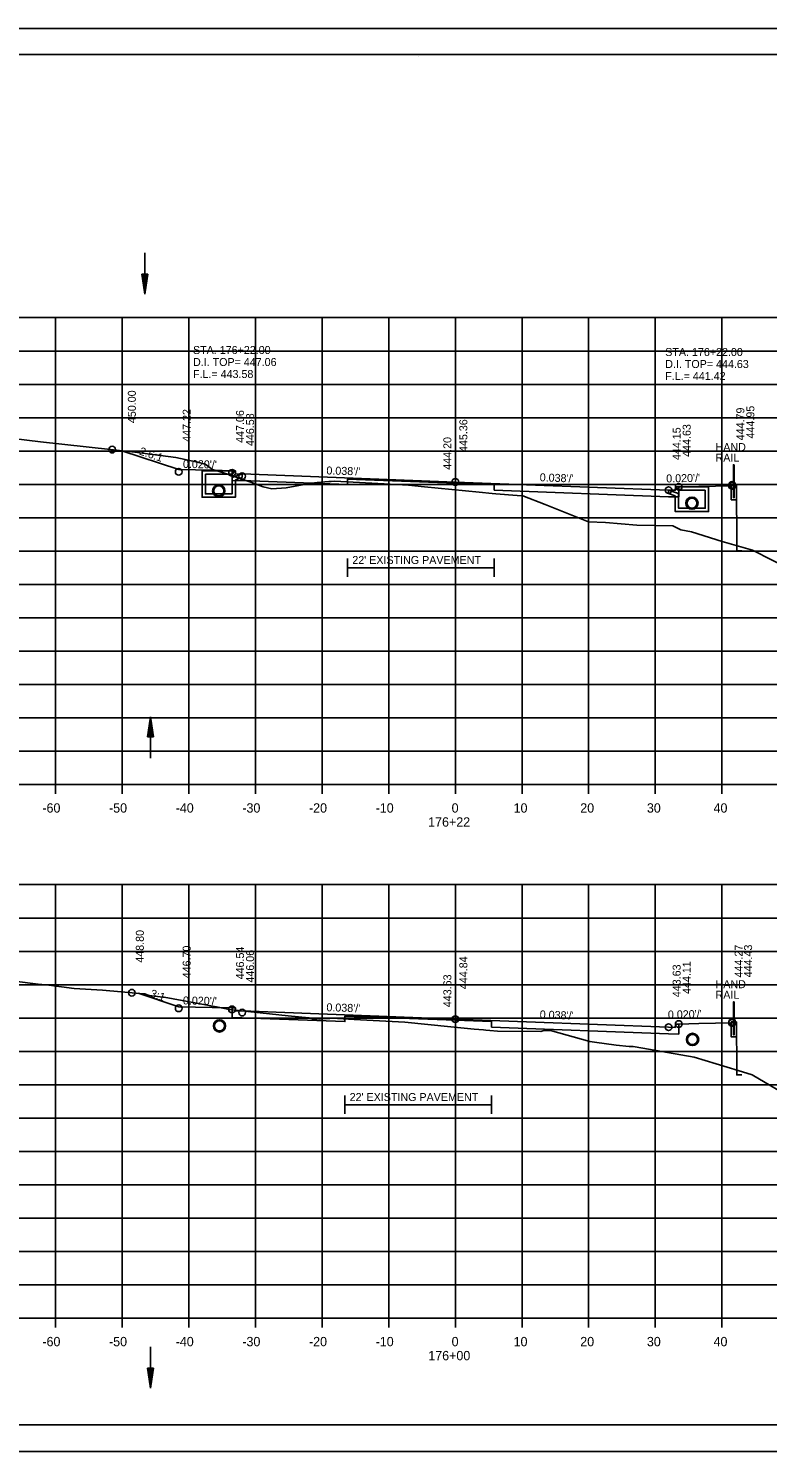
# Model space of a CAD drawing. Extents: x 1538688 to 1540766, y 656250 to 671912.
# Drawn here: x 1538794.1 to 1538905, y 671271.6 to 671484.9 of the extents above; entities that cross this region are included whole.
import ezdxf

# ---------------------------------------------------------------- set-up
doc = ezdxf.new("R2010")
doc.units = 0
for name, color, linetype in [('15', 7, 'Continuous'), ('18', 7, 'Continuous'), ('20', 7, 'Continuous'), ('22', 7, 'Continuous'), ('26', 7, 'Continuous'), ('39', 7, 'Continuous'), ('40', 7, 'Continuous'), ('41', 7, 'Continuous'), ('42', 7, 'Continuous'), ('7', 7, 'Continuous'), ('Borings', 7, 'Continuous'), ('Horizontal Alignment', 7, 'Continuous'), ('RipRap', 7, 'Continuous')]:
    doc.layers.add(name, color=color, linetype=linetype)

msp = doc.modelspace()

# ---------------------------------------------------------------- linework, layer by layer
at = {"layer": '15'}
for p, q in [((1538811.12, 671448.05), (1538811.57, 671445.05)), ((1538811.12, 671448.05), (1538812.02, 671448.05)), ((1538811.2, 671448.05), (1538811.57, 671445.55)), ((1538811.27, 671448.05), (1538811.57, 671446.07)), ((1538811.35, 671448.05), (1538811.57, 671446.57)), ((1538811.43, 671448.05), (1538811.57, 671447.08)), ((1538811.5, 671448.05), (1538811.57, 671447.58)), ((1538812.02, 671448.05), (1538811.57, 671445.05)), ((1538811.72, 671448.05), (1538811.57, 671447.08)), ((1538811.87, 671448.05), (1538811.57, 671446.07)), ((1538811.95, 671448.05), (1538811.57, 671445.55)), ((1538811.79, 671448.05), (1538811.57, 671446.57)), ((1538811.64, 671448.05), (1538811.57, 671447.58)), ((1538812, 671378.7), (1538812.45, 671381.7)), ((1538812.08, 671378.7), (1538812.45, 671381.2)), ((1538812.16, 671378.7), (1538812.45, 671380.69)), ((1538812.23, 671378.7), (1538812.45, 671380.19)), ((1538812.9, 671378.7), (1538812.45, 671381.7)), ((1538812.83, 671378.7), (1538812.45, 671381.2)), ((1538812.75, 671378.7), (1538812.45, 671380.69)), ((1538812.68, 671378.7), (1538812.45, 671380.19)), ((1538812, 671378.7), (1538812.9, 671378.7)), ((1538812.31, 671378.7), (1538812.45, 671379.68)), ((1538812.38, 671378.7), (1538812.45, 671379.18)), ((1538812.6, 671378.7), (1538812.45, 671379.68)), ((1538812.52, 671378.7), (1538812.45, 671379.18)), ((1538812, 671284.05), (1538812.45, 671281.05)), ((1538812, 671284.05), (1538812.9, 671284.05)), ((1538812.08, 671284.05), (1538812.45, 671281.55)), ((1538812.16, 671284.05), (1538812.45, 671282.07)), ((1538812.23, 671284.05), (1538812.45, 671282.57)), ((1538812.31, 671284.05), (1538812.45, 671283.08)), ((1538812.38, 671284.05), (1538812.45, 671283.58)), ((1538812.9, 671284.05), (1538812.45, 671281.05)), ((1538812.6, 671284.05), (1538812.45, 671283.08)), ((1538812.75, 671284.05), (1538812.45, 671282.07)), ((1538812.83, 671284.05), (1538812.45, 671281.55)), ((1538812.68, 671284.05), (1538812.45, 671282.57)), ((1538812.52, 671284.05), (1538812.45, 671283.58))]:
    msp.add_line(p, q, dxfattribs=at)
at = {"layer": '18'}
for points in [[(1538776.56, 671425.28), (1538795.95, 671422.95), (1538810.08, 671421.38), (1538816.24, 671420.59), (1538819.47, 671419.87), (1538820.65, 671419.59), (1538820.78, 671419.47), (1538821.75, 671418.78), (1538823.4, 671418.26), (1538827.48, 671416.89), (1538829.34, 671416.18), (1538830.67, 671415.88), (1538832.8, 671416.03), (1538836.61, 671416.73), (1538837.45, 671416.83), (1538839.19, 671416.98), (1538839.53, 671416.99), (1538840.09, 671417.01), (1538848.42, 671416.57), (1538851.14, 671416.43), (1538853.57, 671416.2), (1538861.74, 671415.39), (1538863.68, 671415.19), (1538864.26, 671415.13), (1538867.47, 671414.87), (1538868.32, 671414.81), (1538871.67, 671413.52), (1538878.16, 671410.94), (1538878.18, 671410.93), (1538880.7, 671410.84), (1538885.41, 671410.45), (1538890.79, 671410.32), (1538892.03, 671409.72), (1538893.6, 671409.45), (1538898.19, 671407.96), (1538902.75, 671406.67), (1538914.58, 671400.7)], [(1538784.09, 671343.08), (1538795.61, 671341.64), (1538797.19, 671341.46), (1538801.01, 671340.97), (1538805.23, 671340.72), (1538811.37, 671340.19), (1538811.61, 671340.16), (1538811.7, 671340.13), (1538812.24, 671339.93), (1538814.28, 671339.68), (1538814.4, 671339.66), (1538814.47, 671339.65), (1538822.61, 671338.17), (1538824.25, 671337.8), (1538833.11, 671336.86), (1538836.22, 671336.56), (1538836.76, 671336.42), (1538837.75, 671336.39), (1538838.51, 671336.48), (1538839.36, 671336.5), (1538839.64, 671336.51), (1538843.01, 671336.33), (1538850.58, 671335.94), (1538850.62, 671335.94), (1538857.51, 671335.23), (1538861.01, 671334.9), (1538862.39, 671334.78), (1538862.73, 671334.74), (1538863.37, 671334.68), (1538864.5, 671334.6), (1538871.03, 671334.54), (1538871.44, 671334.68), (1538872.45, 671334.68), (1538878.38, 671333.02), (1538879.08, 671332.92), (1538882.31, 671332.47), (1538884.27, 671332.29), (1538884.87, 671332.27), (1538885.17, 671332.22), (1538894.03, 671330.69), (1538900.62, 671328.7), (1538902.73, 671328.02), (1538916.59, 671319.88)]]:
    msp.add_lwpolyline(points, dxfattribs=at)
at = {"layer": '20'}
for points in [[(1538808.16, 671421.6), (1538816.67, 671418.76), (1538821.67, 671418.66), (1538824.67, 671418.6), (1538825.17, 671418.6), (1538825.18, 671418.1), (1538826.18, 671418.12), (1538858.18, 671416.9), (1538890.18, 671415.69), (1538891.18, 671415.67), (1538891.19, 671416.17), (1538891.69, 671416.17), (1538894.69, 671416.23), (1538899.69, 671416.33), (1538899.7, 671416.5), (1538900.36, 671416.5), (1538900.41, 671407.33), (1538900.42, 671406.58), (1538901.17, 671406.58)], [(1538891.69, 671416.17), (1538891.69, 671414.67), (1538890.18, 671414.69), (1538864.01, 671415.69), (1538864.01, 671416.52), (1538858.18, 671416.74), (1538842.01, 671417.35), (1538842.01, 671416.52), (1538826.18, 671417.12), (1538824.67, 671417.1), (1538824.67, 671418.6)], [(1538810.61, 671340.26), (1538816.67, 671338.24), (1538821.67, 671338.14), (1538824.67, 671338.08), (1538825.17, 671338.08), (1538825.18, 671337.58), (1538826.18, 671337.6), (1538858.18, 671336.38), (1538890.18, 671335.17), (1538891.18, 671335.15), (1538891.19, 671335.65), (1538891.69, 671335.65), (1538894.69, 671335.71), (1538899.69, 671335.81), (1538899.7, 671335.97), (1538900.36, 671335.97), (1538900.4, 671328.77), (1538900.41, 671328.02), (1538901.16, 671328.02)], [(1538891.69, 671335.65), (1538891.69, 671334.15), (1538890.18, 671334.17), (1538863.62, 671335.18), (1538863.62, 671336.01), (1538858.18, 671336.22), (1538841.62, 671336.85), (1538841.62, 671336.02), (1538826.18, 671336.6), (1538824.67, 671336.58), (1538824.67, 671338.08)]]:
    msp.add_lwpolyline(points, dxfattribs=at)
at = {"layer": '22'}
for p, q in [((1538718.18, 671441.54), (1538998.18, 671441.54)), ((1538798.18, 671371.54), (1538798.18, 671441.54)), ((1538808.18, 671371.54), (1538808.18, 671441.54)), ((1538818.18, 671371.54), (1538818.18, 671441.54)), ((1538828.18, 671371.54), (1538828.18, 671441.54)), ((1538838.18, 671371.54), (1538838.18, 671441.54)), ((1538848.18, 671371.54), (1538848.18, 671441.54)), ((1538858.18, 671371.54), (1538858.18, 671441.54)), ((1538868.18, 671371.54), (1538868.18, 671441.54)), ((1538878.18, 671371.54), (1538878.18, 671441.54)), ((1538888.18, 671371.54), (1538888.18, 671441.54)), ((1538898.18, 671371.54), (1538898.18, 671441.54)), ((1538718.18, 671436.54), (1538998.18, 671436.54)), ((1538718.18, 671431.54), (1538998.18, 671431.54)), ((1538718.18, 671426.54), (1538998.18, 671426.54)), ((1538718.18, 671421.54), (1538998.18, 671421.54)), ((1538718.18, 671416.54), (1538998.18, 671416.54)), ((1538718.18, 671411.54), (1538998.18, 671411.54)), ((1538718.18, 671406.54), (1538998.18, 671406.54)), ((1538718.18, 671401.54), (1538998.18, 671401.54)), ((1538718.18, 671396.54), (1538998.18, 671396.54)), ((1538718.18, 671391.54), (1538998.18, 671391.54)), ((1538718.18, 671386.54), (1538998.18, 671386.54)), ((1538718.18, 671381.54), (1538998.18, 671381.54)), ((1538718.18, 671376.54), (1538998.18, 671376.54)), ((1538718.18, 671371.54), (1538998.18, 671371.54)), ((1538718.18, 671356.54), (1538998.18, 671356.54)), ((1538798.18, 671291.54), (1538798.18, 671356.54)), ((1538808.18, 671291.54), (1538808.18, 671356.54)), ((1538818.18, 671291.54), (1538818.18, 671356.54)), ((1538828.18, 671291.54), (1538828.18, 671356.54)), ((1538838.18, 671291.54), (1538838.18, 671356.54)), ((1538848.18, 671291.54), (1538848.18, 671356.54)), ((1538858.18, 671291.54), (1538858.18, 671356.54)), ((1538868.18, 671291.54), (1538868.18, 671356.54)), ((1538878.18, 671291.54), (1538878.18, 671356.54)), ((1538888.18, 671291.54), (1538888.18, 671356.54)), ((1538898.18, 671291.54), (1538898.18, 671356.54)), ((1538718.18, 671351.54), (1538998.18, 671351.54)), ((1538718.18, 671346.54), (1538998.18, 671346.54)), ((1538718.18, 671341.54), (1538998.18, 671341.54)), ((1538718.18, 671336.54), (1538998.18, 671336.54)), ((1538718.18, 671331.54), (1538998.18, 671331.54)), ((1538718.18, 671326.54), (1538998.18, 671326.54)), ((1538718.18, 671321.54), (1538998.18, 671321.54)), ((1538718.18, 671316.54), (1538998.18, 671316.54)), ((1538718.18, 671311.54), (1538998.18, 671311.54)), ((1538718.18, 671306.54), (1538998.18, 671306.54)), ((1538718.18, 671301.54), (1538998.18, 671301.54)), ((1538718.18, 671296.54), (1538998.18, 671296.54)), ((1538718.18, 671291.54), (1538998.18, 671291.54))]:
    msp.add_line(p, q, dxfattribs=at)
at = {"layer": '26'}
for p, q in [((1538687.78, 671484.89), (1539021.11, 671484.89)), ((1538687.78, 671271.56), (1539021.11, 671271.56))]:
    msp.add_line(p, q, dxfattribs=at)
msp.add_lwpolyline([(1538687.77, 671484.89), (1539021.11, 671484.89), (1539021.11, 671271.56), (1538687.77, 671271.56)], close=True, dxfattribs=at)
for centre, radius in [((1538806.68, 671421.76), 0.5), ((1538816.67, 671418.43), 0.5), ((1538824.67, 671418.27), 0.5), ((1538826.18, 671417.79), 0.5), ((1538822.68, 671415.58), 0.917), ((1538858.18, 671416.9), 0.5), ((1538890.18, 671415.69), 0.5), ((1538891.69, 671416.17), 0.5), ((1538899.69, 671416.33), 0.5), ((1538899.7, 671416.49), 0.5), ((1538893.68, 671413.73), 0.917), ((1538809.64, 671340.34), 0.5), ((1538816.67, 671338), 0.5), ((1538824.67, 671337.84), 0.5), ((1538826.18, 671337.36), 0.5), ((1538822.79, 671335.36), 0.917), ((1538858.18, 671336.38), 0.5), ((1538890.18, 671335.17), 0.5), ((1538891.69, 671335.65), 0.5), ((1538899.69, 671335.81), 0.5), ((1538899.7, 671335.97), 0.5), ((1538893.77, 671333.34), 0.917)]:
    msp.add_circle(centre, radius, dxfattribs=at)
at = {"layer": '39'}
for p, q in [((1538811.57, 671451.24), (1538811.57, 671445.05)), ((1538820.18, 671418.6), (1538824.93, 671418.6)), ((1538820.18, 671417.1), (1538820.18, 671418.6)), ((1538825.01, 671418.44), (1538824.68, 671418.1)), ((1538825.01, 671418.44), (1538824.93, 671418.6)), ((1538820.68, 671417.1), (1538820.68, 671418.1)), ((1538820.68, 671418.1), (1538824.68, 671418.1)), ((1538826.18, 671418.12), (1538824.68, 671417.6)), ((1538824.68, 671417.1), (1538824.68, 671417.6)), ((1538826.18, 671417.59), (1538825.18, 671417.24)), ((1538825.18, 671417.1), (1538825.18, 671417.24)), ((1538891.34, 671416.01), (1538891.43, 671416.17)), ((1538896.18, 671416.17), (1538891.43, 671416.17)), ((1538896.18, 671414.67), (1538896.18, 671416.17)), ((1538890.18, 671415.69), (1538891.68, 671415.17)), ((1538890.18, 671415.16), (1538891.18, 671414.81)), ((1538891.18, 671414.67), (1538891.18, 671414.81)), ((1538891.34, 671416.01), (1538891.68, 671415.67)), ((1538895.68, 671415.67), (1538891.68, 671415.67)), ((1538891.68, 671414.67), (1538891.68, 671415.17)), ((1538895.68, 671414.67), (1538895.68, 671415.67)), ((1538812.45, 671375.51), (1538812.45, 671381.7)), ((1538812.45, 671287.24), (1538812.45, 671281.05))]:
    msp.add_line(p, q, dxfattribs=at)
for points in [[(1538825.18, 671417.1), (1538825.18, 671414.62), (1538822.68, 671414.62), (1538820.18, 671414.62), (1538820.18, 671417.1)], [(1538824.68, 671417.1), (1538824.68, 671415.12), (1538822.68, 671415.12), (1538820.68, 671415.12), (1538820.68, 671417.1)], [(1538826.18, 671417.59), (1538826.18, 671418.12)], [(1538890.18, 671415.16), (1538890.18, 671415.69)], [(1538896.18, 671414.67), (1538896.18, 671412.46), (1538893.68, 671412.46), (1538891.18, 671412.46), (1538891.18, 671414.67)], [(1538895.68, 671414.67), (1538895.68, 671412.96), (1538893.68, 671412.96), (1538891.68, 671412.96), (1538891.68, 671414.67)]]:
    msp.add_lwpolyline(points, dxfattribs=at)
for centre in [(1538822.68, 671415.58), (1538893.68, 671413.73), (1538822.79, 671335.36), (1538893.77, 671333.34)]:
    msp.add_circle(centre, 0.75, dxfattribs=at)
at = {"layer": '41'}
for points in [[(1538900.03, 671419.49), (1538900.03, 671414.58), (1538899.91, 671414.58), (1538899.91, 671419.49), (1538900.03, 671419.49)], [(1538899.91, 671416.5), (1538899.57, 671416.5), (1538899.57, 671414.25), (1538900.36, 671414.25), (1538900.36, 671416.5), (1538900.03, 671416.5)], [(1538900.03, 671338.97), (1538900.03, 671334.05), (1538899.91, 671334.05), (1538899.91, 671338.97), (1538900.03, 671338.97)], [(1538899.91, 671335.97), (1538899.57, 671335.97), (1538899.57, 671333.72), (1538900.36, 671333.72), (1538900.36, 671335.97), (1538900.03, 671335.97)]]:
    msp.add_lwpolyline(points, dxfattribs=at)
at = {"layer": '7'}
for p, q in [((1538842.01, 671405.42), (1538842.01, 671402.67)), ((1538864.01, 671404.04), (1538842.01, 671404.04)), ((1538864.01, 671405.42), (1538864.01, 671402.67)), ((1538841.62, 671324.91), (1538841.62, 671322.17)), ((1538863.62, 671324.91), (1538863.62, 671322.17)), ((1538863.62, 671323.54), (1538841.62, 671323.54))]:
    msp.add_line(p, q, dxfattribs=at)
at = {"layer": 'Borings'}
for p, q in [((1538718.18, 671371.54), (1538998.18, 671371.54)), ((1538798.18, 671370.14), (1538798.18, 671371.54)), ((1538808.18, 671370.14), (1538808.18, 671371.54)), ((1538818.18, 671370.14), (1538818.18, 671371.54)), ((1538828.18, 671370.14), (1538828.18, 671371.54)), ((1538838.18, 671370.14), (1538838.18, 671371.54)), ((1538848.18, 671370.14), (1538848.18, 671371.54)), ((1538858.18, 671370.14), (1538858.18, 671371.54)), ((1538868.18, 671370.14), (1538868.18, 671371.54)), ((1538878.18, 671370.14), (1538878.18, 671371.54)), ((1538888.18, 671370.14), (1538888.18, 671371.54)), ((1538898.18, 671370.14), (1538898.18, 671371.54)), ((1538718.18, 671291.54), (1538998.18, 671291.54)), ((1538798.18, 671290.14), (1538798.18, 671291.54)), ((1538808.18, 671290.14), (1538808.18, 671291.54)), ((1538818.18, 671290.14), (1538818.18, 671291.54)), ((1538828.18, 671290.14), (1538828.18, 671291.54)), ((1538838.18, 671290.14), (1538838.18, 671291.54)), ((1538848.18, 671290.14), (1538848.18, 671291.54)), ((1538858.18, 671290.14), (1538858.18, 671291.54)), ((1538868.18, 671290.14), (1538868.18, 671291.54)), ((1538878.18, 671290.14), (1538878.18, 671291.54)), ((1538888.18, 671290.14), (1538888.18, 671291.54)), ((1538898.18, 671290.14), (1538898.18, 671291.54))]:
    msp.add_line(p, q, dxfattribs=at)
at = {"layer": 'RipRap'}
for p, q in [((1538700.18, 671481), (1539016.36, 671481)), ((1538852.7, 671480.74), (1538852.7, 671480.74)), ((1538852.7, 671480.74), (1538852.7, 671480.74)), ((1539016.36, 671275.54), (1538700.18, 671275.54))]:
    msp.add_line(p, q, dxfattribs=at)

# ---------------------------------------------------------------- texts
at = {"layer": '40'}
for s, p in [('STA. 176+22.00', (1538818.82, 671436.09)), ('D.I. TOP= 447.06', (1538818.82, 671434.29)), ('STA. 176+22.00', (1538889.67, 671435.79)), ('F.L.= 443.58', (1538818.82, 671432.49)), ('D.I. TOP= 444.63', (1538889.67, 671433.99)), ('F.L.= 441.42', (1538889.67, 671432.19))]:
    msp.add_text(s, height=1.2, dxfattribs=at).set_placement(p)
at = {"layer": '41'}
for s, p in [('450.00', (1538810.24, 671425.73)), ('447.22', (1538818.47, 671422.93)), ('447.06', (1538826.47, 671422.77)), ('446.58', (1538827.98, 671422.29)), ('444.79', (1538901.54, 671423.15)), ('444.95', (1538903.04, 671423.43)), ('445.36', (1538859.98, 671421.4)), ('444.15', (1538891.98, 671420.19)), ('444.63', (1538893.49, 671420.67)), ('444.20', (1538857.58, 671418.74)), ('448.80', (1538811.44, 671344.84)), ('446.70', (1538818.47, 671342.5)), ('446.54', (1538826.47, 671342.34)), ('446.06', (1538827.98, 671341.86)), ('444.84', (1538859.98, 671340.88)), ('444.27', (1538901.29, 671342.63)), ('444.43', (1538902.7, 671342.64)), ('443.63', (1538891.98, 671339.67)), ('444.11', (1538893.49, 671340.15)), ('443.63', (1538857.58, 671338.17))]:
    msp.add_text(s, height=1.2, rotation=90, dxfattribs=at).set_placement(p)
for s, p in [('HAND', (1538897.22, 671421.54)), ('RAIL', (1538897.22, 671419.95)), ('HAND', (1538897.22, 671341.02)), ('RAIL', (1538897.22, 671339.43))]:
    msp.add_text(s, height=1.2, dxfattribs=at).set_placement(p)
at = {"layer": '42'}
for s, rotation, p in [('2.6:1', 341.5651, (1538810.67, 671421.04)), ("0.020'/'", 358.8542, (1538817.3, 671419.02)), ("0.038'/'", 358.4128, (1538838.82, 671418.04)), ("0.038'/'", 357.8238, (1538870.82, 671417.02)), ("0.020'/'", 1.1458, (1538889.83, 671416.83)), ('3:1', 341.5651, (1538812.31, 671339.74)), ("0.020'/'", 358.8542, (1538817.3, 671338.59)), ("0.038'/'", 358.2547, (1538838.82, 671337.57)), ("0.038'/'", 357.8238, (1538870.82, 671336.5)), ("0.020'/'", 1.1458, (1538890.08, 671336.46))]:
    msp.add_text(s, height=1.2, rotation=rotation, dxfattribs=at).set_placement(p)
at = {"layer": '7'}
for p in [(1538842.72, 671404.61), (1538842.32, 671324.1)]:
    msp.add_text("22' EXISTING PAVEMENT", height=1.2, dxfattribs=at).set_placement(p)
at = {"layer": 'Horizontal Alignment'}
for s, p in [('-60', (1538796.22, 671367.34)), ('-50', (1538806.22, 671367.34)), ('-40', (1538816.22, 671367.34)), ('-30', (1538826.22, 671367.34)), ('-20', (1538836.22, 671367.34)), ('-10', (1538846.22, 671367.34)), ('0', (1538857.62, 671367.34)), ('10', (1538866.92, 671367.34)), ('20', (1538876.92, 671367.34)), ('30', (1538886.92, 671367.34)), ('40', (1538896.92, 671367.34)), ('176+22', (1538854.1, 671365.24)), ('-60', (1538796.22, 671287.34)), ('-50', (1538806.22, 671287.34)), ('-40', (1538816.22, 671287.34)), ('-30', (1538826.22, 671287.34)), ('-20', (1538836.22, 671287.34)), ('-10', (1538846.22, 671287.34)), ('0', (1538857.62, 671287.34)), ('10', (1538866.92, 671287.34)), ('20', (1538876.92, 671287.34)), ('30', (1538886.92, 671287.34)), ('40', (1538896.92, 671287.34)), ('176+00', (1538854.12, 671285.24))]:
    msp.add_text(s, height=1.4, dxfattribs=at).set_placement(p)

doc.saveas('drawing.dxf')
